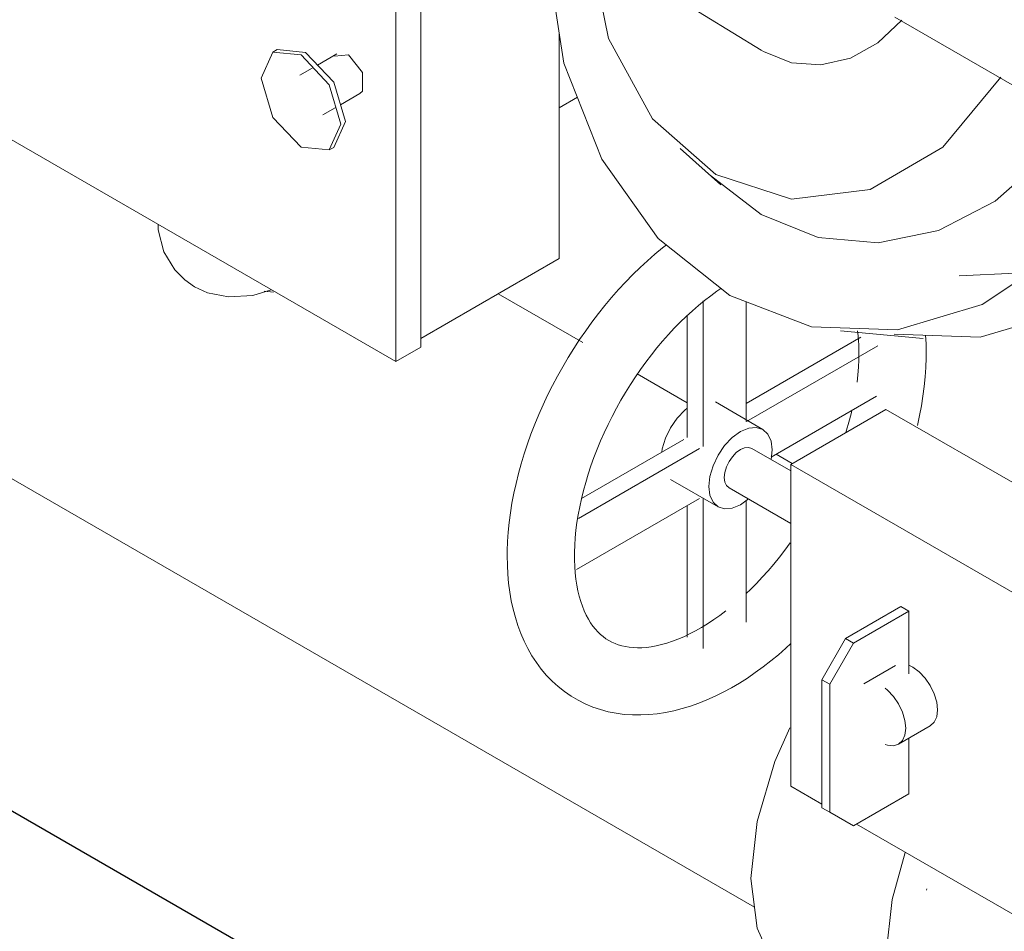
# Model space of a CAD drawing. Header units: centimetres. Extents: x -1589 to 108054, y -205274 to 31709.
# Tile 268 of 281: x 25579 to 25607, y 27426 to 27451. Entities that reach past the tile are written whole.
import ezdxf

# ---------------------------------------------------------------- set-up
doc = ezdxf.new("R2010")
doc.units = ezdxf.units.CM
doc.header["$LTSCALE"] = 0.01
doc.header["$MEASUREMENT"] = 0
doc.layers.add('A-WALL', color=7, linetype='Continuous', lineweight=25)
doc.layers.add('P-PIPE', color=7, linetype='Continuous', lineweight=9)

msp = doc.modelspace()

# ---------------------------------------------------------------- linework, layer by layer
at = {"layer": 'A-WALL'}
msp.add_line((25515.0295, 27465.64319), (25628.18804, 27400.31107), dxfattribs=at)
at = {"layer": 'P-PIPE'}
for p, q in [((25589.98045, 27442.20122), (25589.98045, 27456.97573)), ((25589.27334, 27456.56748), (25589.27334, 27441.79297)), ((25597.08774, 27452.18161), (25599.62235, 27450.62359)), ((25603.41626, 27451.56078), (25607.11974, 27449.42257)), ((25593.90489, 27444.71195), (25593.90489, 27451.10967)), ((25585.91196, 27450.63635), (25585.78633, 27450.56383)), ((25585.91196, 27450.63635), (25586.71196, 27450.55711)), ((25587.60484, 27450.51677), (25587.05234, 27450.19779)), ((25599.69512, 27450.58023), (25599.62123, 27450.6246)), ((25587.53179, 27450.44903), (25587.92984, 27450.48458)), ((25586.90379, 27450.11202), (25586.55444, 27449.91033)), ((25587.70234, 27449.07196), (25588.25484, 27449.39094)), ((25593.90489, 27448.98946), (25594.41706, 27449.28517)), ((25587.20444, 27448.7845), (25587.55379, 27448.98619)), ((25578.24247, 27448.16165), (25589.27334, 27441.79297)), ((25587.38633, 27447.79254), (25587.51196, 27447.86507)), ((25597.32704, 27447.83577), (25598.47789, 27446.79987)), ((25599.62659, 27445.96187), (25598.192, 27447.07152)), ((25589.98045, 27442.44617), (25593.90489, 27444.71195)), ((25605.23482, 27444.22644), (25606.83637, 27444.30316)), ((25585.54059, 27443.78593), (25585.80852, 27443.76021)), ((25601.87104, 27442.66064), (25604.21643, 27442.45116)), ((25589.27334, 27441.79297), (25589.98045, 27442.20122))]:
    msp.add_line(p, q, dxfattribs=at)
at = {"layer": 'P-PIPE', "color": 5, "true_color": 0x0000ff}
for p, q in [((25594.57342, 27442.32907), (25592.17552, 27443.7135)), ((25597.97886, 27443.51207), (25597.97912, 27439.38253)), ((25599.19987, 27440.09452), (25599.19966, 27443.48808)), ((25597.5301, 27439.64177), (25597.52989, 27443.07611)), ((25599.19984, 27440.60593), (25602.45362, 27442.48477)), ((25602.93139, 27442.24214), (25599.21214, 27440.09452)), ((25597.53004, 27440.62207), (25596.10976, 27441.44207)), ((25574.02748, 27440.99305), (25599.43524, 27426.32387)), ((25599.90599, 27439.08556), (25602.89173, 27440.80963)), ((25599.67355, 27439.87082), (25598.32651, 27440.64853)), ((25600.46625, 27438.87964), (25603.16033, 27440.43529)), ((25603.16033, 27440.43529), (25610.07513, 27436.44303)), ((25594.53623, 27437.913), (25597.42961, 27439.58373)), ((25597.87862, 27439.3245), (25594.44609, 27437.34244)), ((25600.46627, 27438.69457), (25599.3624, 27439.33189)), ((25600.50713, 27438.90325), (25600.04866, 27439.16794)), ((25607.38105, 27434.88738), (25600.46625, 27438.87964)), ((25600.46625, 27438.87964), (25600.46682, 27429.75481)), ((25597.05651, 27438.44883), (25598.40355, 27437.67111)), ((25598.7147, 27438.21004), (25600.46636, 27437.19872)), ((25594.38785, 27435.8992), (25597.87871, 27437.91494)), ((25597.53046, 27433.97903), (25597.53022, 27437.71372)), ((25597.97921, 27437.90749), (25597.97947, 27433.66098)), ((25599.03861, 27437.73405), (25599.26395, 27437.89734)), ((25599.20022, 27434.40647), (25599.20001, 27437.85178)), ((25602.01547, 27433.94109), (25603.58702, 27434.84855)), ((25603.81152, 27434.71893), (25602.23998, 27433.81147)), ((25603.81152, 27434.71893), (25603.58702, 27434.84855)), ((25603.81163, 27432.93812), (25603.81152, 27434.71893)), ((25601.342, 27432.77449), (25602.01547, 27433.94109)), ((25602.23998, 27433.81147), (25601.56651, 27432.64487)), ((25602.23998, 27433.81147), (25602.01547, 27433.94109)), ((25603.43017, 27433.1762), (25602.53215, 27432.65765)), ((25603.81017, 27433.18213), (25603.92389, 27433.12729)), ((25601.34223, 27429.14529), (25601.342, 27432.77449)), ((25601.56651, 27432.64487), (25601.342, 27432.77449)), ((25601.56651, 27432.64487), (25601.56673, 27429.01567)), ((25603.51968, 27430.94744), (25604.4177, 27431.46599)), ((25603.81185, 27429.53436), (25603.81175, 27431.12733)), ((25600.46682, 27429.75481), (25601.34222, 27429.2494)), ((25602.2403, 27428.6269), (25603.81185, 27429.53436)), ((25601.56673, 27429.01567), (25601.34223, 27429.14529)), ((25601.56673, 27429.01567), (25602.2403, 27428.6269)), ((25602.33035, 27428.6789), (25607.38162, 27425.76255)), ((25604.31337, 27426.80704), (25604.32094, 27426.84358))]:
    msp.add_line(p, q, dxfattribs=at)
at = {"layer": 'P-PIPE'}
for points in [[(25593.88023, 27457.05606, 0), (25593.74719, 27456.34181, 0), (25593.57383, 27453.25422, 0), (25594.03774, 27450.24906, 0), (25595.10733, 27447.53111, 0), (25596.70969, 27445.28561, 0), (25598.73564, 27443.66557, 0), (25601.04709, 27442.78141, 0), (25603.48654, 27442.69337, 0), (25605.88774, 27443.40746, 0), (25608.08705, 27444.87501, 0), (25609.93459, 27446.99601, 0), (25610.38102, 27447.70626, 0)], [(25598.34278, 27447.09477, 0), (25596.5431, 27448.67508, 0), (25595.30025, 27450.94841, 0), (25594.75552, 27453.65063, 0), (25594.83918, 27455.69701, 0)], [(25603.61232, 27451.47161, 0), (25602.93146, 27450.82438, 0), (25602.15166, 27450.39178, 0), (25601.32044, 27450.20196, 0), (25600.48567, 27450.26594, 0), (25599.69512, 27450.58023, 0)], [(25586.58633, 27447.87179, 0), (25585.78633, 27448.71631, 0), (25585.45496, 27449.83138, 0), (25585.78633, 27450.56383, 0), (25586.58633, 27450.48458, 0)], [(25586.71196, 27450.55711, 0), (25587.51196, 27449.71259, 0), (25587.84333, 27448.59752, 0), (25587.51196, 27447.86507, 0)], [(25586.58633, 27450.48458, 0), (25587.38633, 27449.64007, 0), (25587.7177, 27448.52499, 0), (25587.38633, 27447.79254, 0), (25586.58633, 27447.87179, 0)], [(25587.92984, 27450.48458, 0), (25588.32788, 27449.98941, 0), (25588.32788, 27449.45869, 0), (25588.25484, 27449.39094, 0)], [(25606.41969, 27449.85526, 0), (25604.77325, 27447.86689, 0), (25602.71477, 27446.66764, 0), (25600.4856, 27446.39887, 0), (25598.34278, 27447.09477, 0)], [(25608.22226, 27448.27036, 0), (25607.68676, 27447.61034, 0), (25606.25689, 27446.33814, 0), (25604.64685, 27445.50536, 0), (25602.94371, 27445.15703, 0), (25601.23957, 27445.312, 0), (25599.62659, 27445.96187, 0)], [(25612.39565, 27446.96053, 0), (25612.27998, 27446.78653, 0), (25610.43244, 27444.66552, 0), (25608.23313, 27443.19798, 0), (25605.83193, 27442.48389, 0), (25603.39248, 27442.57193, 0)], [(25582.54298, 27445.67875, 0), (25582.54152, 27445.52928, 0), (25582.70276, 27444.90416, 0), (25583.00707, 27444.39279, 0), (25583.29094, 27444.10647, 0), (25583.56934, 27443.91336, 0)], [(25585.7426, 27443.83145, 0), (25585.21942, 27443.6679, 0), (25584.5308, 27443.62563, 0), (25583.94001, 27443.74482, 0), (25583.56934, 27443.91336, 0)]]:
    msp.add_polyline3d(points, dxfattribs=at)
at = {"layer": 'P-PIPE', "color": 5, "true_color": 0x0000ff}
for points in [[(25596.94221, 27445.09968, 0), (25596.83293, 27445.01502, 0), (25596.61675, 27444.83719, 0), (25596.40348, 27444.65137, 0), (25596.19335, 27444.45785, 0), (25595.98659, 27444.25689, 0), (25595.78343, 27444.04881, 0), (25595.58411, 27443.8339, 0), (25595.38886, 27443.61246, 0), (25595.19791, 27443.38482, 0), (25595.0115, 27443.15129, 0), (25594.82986, 27442.9122, 0), (25594.65322, 27442.66788, 0), (25594.48182, 27442.41869, 0), (25594.31586, 27442.16495, 0), (25594.15558, 27441.90702, 0), (25594.00119, 27441.64527, 0), (25593.85289, 27441.38003, 0), (25593.7109, 27441.11169, 0), (25593.57541, 27440.84059, 0), (25593.44662, 27440.56712, 0), (25593.3247, 27440.29163, 0), (25593.20984, 27440.01449, 0), (25593.10222, 27439.73607, 0), (25593.002, 27439.45673, 0), (25592.90933, 27439.17684, 0), (25592.82438, 27438.89675, 0), (25592.74729, 27438.61683, 0), (25592.6782, 27438.33742, 0), (25592.61726, 27438.05888, 0), (25592.56458, 27437.78153, 0), (25592.52031, 27437.50573, 0), (25592.48457, 27437.23179, 0), (25592.45749, 27436.96003, 0), (25592.43919, 27436.69079, 0), (25592.4298, 27436.42436, 0), (25592.42849, 27436.28181, 0)], [(25598.48477, 27443.86617, 0), (25598.36981, 27443.78791, 0), (25598.19579, 27443.66131, 0), (25598.02166, 27443.52641, 0), (25597.84784, 27443.38343, 0), (25597.67474, 27443.2326, 0), (25597.50273, 27443.07418, 0), (25597.33222, 27442.90844, 0), (25597.16355, 27442.73569, 0), (25596.99711, 27442.55622, 0), (25596.83323, 27442.37036, 0), (25596.67226, 27442.17845, 0), (25596.51453, 27441.98085, 0), (25596.36035, 27441.7779, 0), (25596.21003, 27441.56998, 0), (25596.06386, 27441.35748, 0), (25595.92214, 27441.14079, 0), (25595.78513, 27440.92032, 0), (25595.65309, 27440.69646, 0), (25595.52628, 27440.46965, 0), (25595.40492, 27440.24029, 0), (25595.28924, 27440.00884, 0), (25595.17945, 27439.77572, 0), (25595.07575, 27439.54138, 0), (25594.97831, 27439.30627, 0), (25594.8873, 27439.07084, 0), (25594.80287, 27438.83554, 0), (25594.72517, 27438.60084, 0), (25594.6543, 27438.36721, 0), (25594.59038, 27438.13509, 0), (25594.53347, 27437.90498, 0), (25594.48365, 27437.67732, 0), (25594.44097, 27437.4526, 0), (25594.40544, 27437.23127, 0), (25594.37706, 27437.01381, 0), (25594.35581, 27436.80068, 0), (25594.34164, 27436.59233, 0), (25594.33448, 27436.38923, 0), (25594.33349, 27436.28193, 0)], [(25602.39657, 27442.03771, 0), (25602.39317, 27442.23188, 0), (25602.38309, 27442.41969, 0), (25602.36652, 27442.60074, 0), (25602.35817, 27442.66431, 0)], [(25604.30157, 27442.03783, 0), (25604.29697, 27442.29933, 0), (25604.28406, 27442.53975, 0)], [(25602.39657, 27442.03771, 0), (25602.39315, 27441.83763, 0), (25602.38277, 27441.63206, 0), (25602.36535, 27441.42145, 0), (25602.34083, 27441.20627, 0)], [(25604.05186, 27439.98222, 0), (25604.1128, 27440.26077, 0), (25604.16548, 27440.53811, 0), (25604.20975, 27440.81392, 0), (25604.24549, 27441.08786, 0), (25604.27257, 27441.35961, 0), (25604.29087, 27441.62886, 0), (25604.30026, 27441.89529, 0), (25604.30157, 27442.03783, 0)], [(25596.80837, 27439.22636, 0), (25596.82407, 27439.31617, 0), (25596.91377, 27439.61806, 0), (25597.05646, 27439.91522, 0), (25597.24244, 27440.1874, 0), (25597.45902, 27440.41605, 0), (25597.52837, 27440.47413, 0)], [(25602.19393, 27440.4067, 0), (25602.17128, 27440.30905, 0), (25602.11113, 27440.07795, 0), (25602.044, 27439.84508, 0), (25602.02297, 27439.77854, 0)], [(25599.6735, 27439.87084, 0), (25599.48751, 27439.92823, 0), (25599.27091, 27439.90676, 0), (25599.03848, 27439.80788, 0)], [(25599.03848, 27439.80788, 0), (25598.80606, 27439.63834, 0), (25598.58948, 27439.40968, 0), (25598.4035, 27439.1375, 0), (25598.2608, 27438.84034, 0), (25598.17111, 27438.53846, 0), (25598.14052, 27438.25241, 0), (25598.17114, 27438.00171, 0), (25598.26087, 27437.80343, 0), (25598.40355, 27437.67111, 0)], [(25599.90881, 27439.01758, 0), (25599.93657, 27439.28951, 0), (25599.90596, 27439.54022, 0), (25599.81623, 27439.7385, 0), (25599.67355, 27439.87082, 0)], [(25599.03852, 27439.29979, 0), (25599.15705, 27439.35022, 0), (25599.26752, 27439.36117, 0), (25599.36238, 27439.3319, 0)], [(25598.7147, 27438.21004, 0), (25598.64193, 27438.27752, 0), (25598.59617, 27438.37865, 0), (25598.58056, 27438.5065, 0), (25598.59615, 27438.65239, 0), (25598.6419, 27438.80635, 0), (25598.71468, 27438.9579, 0), (25598.80952, 27439.09671, 0), (25598.91998, 27439.21332, 0), (25599.03852, 27439.29979, 0)], [(25598.40359, 27437.67109, 0), (25598.58959, 27437.6137, 0), (25598.80619, 27437.63517, 0), (25599.03861, 27437.73405, 0)], [(25600.45136, 27436.65339, 0), (25600.29922, 27436.44771, 0), (25600.14337, 27436.24718, 0), (25599.98411, 27436.05215, 0), (25599.82176, 27435.86298, 0), (25599.65665, 27435.68002, 0), (25599.48914, 27435.50361, 0), (25599.31958, 27435.33404, 0), (25599.20017, 27435.2208, 0)], [(25592.42849, 27436.28181, 0), (25592.43309, 27436.02031, 0), (25592.44694, 27435.7624, 0), (25592.47021, 27435.50837, 0), (25592.50304, 27435.25854, 0), (25592.54559, 27435.01323, 0), (25592.59806, 27434.77275, 0), (25592.66061, 27434.53747, 0), (25592.73344, 27434.30777, 0), (25592.81674, 27434.08405, 0), (25592.91068, 27433.8668, 0), (25593.01543, 27433.65651, 0), (25593.1311, 27433.45379, 0), (25593.25778, 27433.25925, 0), (25593.39544, 27433.07361, 0), (25593.54399, 27432.89763, 0), (25593.70322, 27432.73208, 0), (25593.87277, 27432.57776, 0), (25594.05214, 27432.43546, 0), (25594.24071, 27432.3059, 0), (25594.43774, 27432.18972, 0), (25594.64235, 27432.08742, 0), (25594.85365, 27431.99938, 0), (25595.0707, 27431.92583, 0), (25595.29255, 27431.86684, 0), (25595.51833, 27431.82235, 0), (25595.74723, 27431.79218, 0), (25595.97851, 27431.77606, 0), (25596.21154, 27431.77365, 0), (25596.44579, 27431.78459, 0), (25596.68078, 27431.80848, 0), (25596.91613, 27431.84492, 0), (25597.15151, 27431.89353, 0), (25597.38666, 27431.95392, 0), (25597.62131, 27432.02574, 0), (25597.85526, 27432.10864, 0), (25598.08831, 27432.20231, 0), (25598.32026, 27432.30644, 0), (25598.55092, 27432.42074, 0), (25598.78011, 27432.54492, 0), (25599.00763, 27432.67871, 0), (25599.2333, 27432.82184, 0), (25599.45691, 27432.97405, 0), (25599.67826, 27433.13507, 0), (25599.89713, 27433.30463, 0), (25600.11331, 27433.48245, 0), (25600.32658, 27433.66827, 0), (25600.46657, 27433.7972, 0)], [(25598.62828, 27434.73013, 0), (25598.45415, 27434.59903, 0), (25598.28032, 27434.47631, 0), (25598.10721, 27434.36217, 0), (25597.93525, 27434.25675, 0), (25597.76488, 27434.16018, 0), (25597.59656, 27434.07255, 0), (25597.43072, 27433.99391, 0), (25597.26782, 27433.92427, 0), (25597.1083, 27433.86362, 0), (25596.95259, 27433.81187, 0), (25596.80111, 27433.7689, 0), (25596.65425, 27433.73454, 0), (25596.51236, 27433.70857, 0), (25596.37575, 27433.69071, 0), (25596.24465, 27433.68064, 0), (25596.11925, 27433.67802, 0), (25595.9996, 27433.68246, 0), (25595.8857, 27433.69359, 0), (25595.77741, 27433.71105, 0), (25595.6745, 27433.73452, 0), (25595.57664, 27433.76376, 0), (25595.48345, 27433.7986, 0), (25595.39446, 27433.83901, 0), (25595.30922, 27433.88507, 0), (25595.2273, 27433.93697, 0), (25595.14834, 27433.995, 0), (25595.07205, 27434.05953, 0), (25594.99826, 27434.13098, 0), (25594.92694, 27434.20977, 0), (25594.85816, 27434.2963, 0), (25594.79209, 27434.39091, 0), (25594.729, 27434.49388, 0), (25594.66922, 27434.60541, 0), (25594.6131, 27434.72559, 0), (25594.56105, 27434.85444, 0), (25594.51347, 27434.99191, 0), (25594.47072, 27435.13784, 0), (25594.43319, 27435.29203, 0), (25594.40122, 27435.45423, 0), (25594.3751, 27435.62412, 0), (25594.35512, 27435.80135, 0), (25594.34151, 27435.98557, 0), (25594.33449, 27436.17635, 0), (25594.33349, 27436.28193, 0)], [(25603.92389, 27433.12729, 0), (25604.1046, 27432.99549, 0), (25604.273, 27432.81773, 0), (25604.41761, 27432.60612, 0), (25604.52858, 27432.37509, 0), (25604.59835, 27432.14038, 0), (25604.62215, 27431.91798, 0), (25604.59837, 27431.72306, 0), (25604.52864, 27431.56889, 0), (25604.4177, 27431.46599, 0)], [(25603.51968, 27430.94744, 0), (25603.63061, 27431.05034, 0), (25603.70035, 27431.20451, 0), (25603.72413, 27431.39943, 0), (25603.70032, 27431.62183, 0), (25603.63056, 27431.85654, 0), (25603.51959, 27432.08757, 0), (25603.37498, 27432.29918, 0), (25603.20658, 27432.47694, 0), (25603.13956, 27432.53228, 0)], [(25600.81615, 27423.8695, 0), (25600.01267, 27424.61471, 0), (25599.50759, 27425.73112, 0), (25599.33531, 27427.14265, 0), (25599.50759, 27428.75311, 0), (25600.01267, 27430.45274, 0), (25600.43386, 27431.40935, 0)], [(25603.13966, 27430.94152, 0), (25603.20667, 27430.91948, 0), (25603.37506, 27430.9028, 0), (25603.51966, 27430.94743, 0)], [(25603.70159, 27427.87223, 0), (25603.33318, 27426.5444, 0), (25603.1609, 27424.93394, 0), (25603.33318, 27423.52241, 0), (25603.83826, 27422.406, 0), (25604.64174, 27421.66079, 0), (25605.68884, 27421.33757, 0), (25606.90823, 27421.45836, 0), (25607.44688, 27421.63901, 0)]]:
    msp.add_polyline3d(points, dxfattribs=at)

doc.saveas('drawing.dxf')
